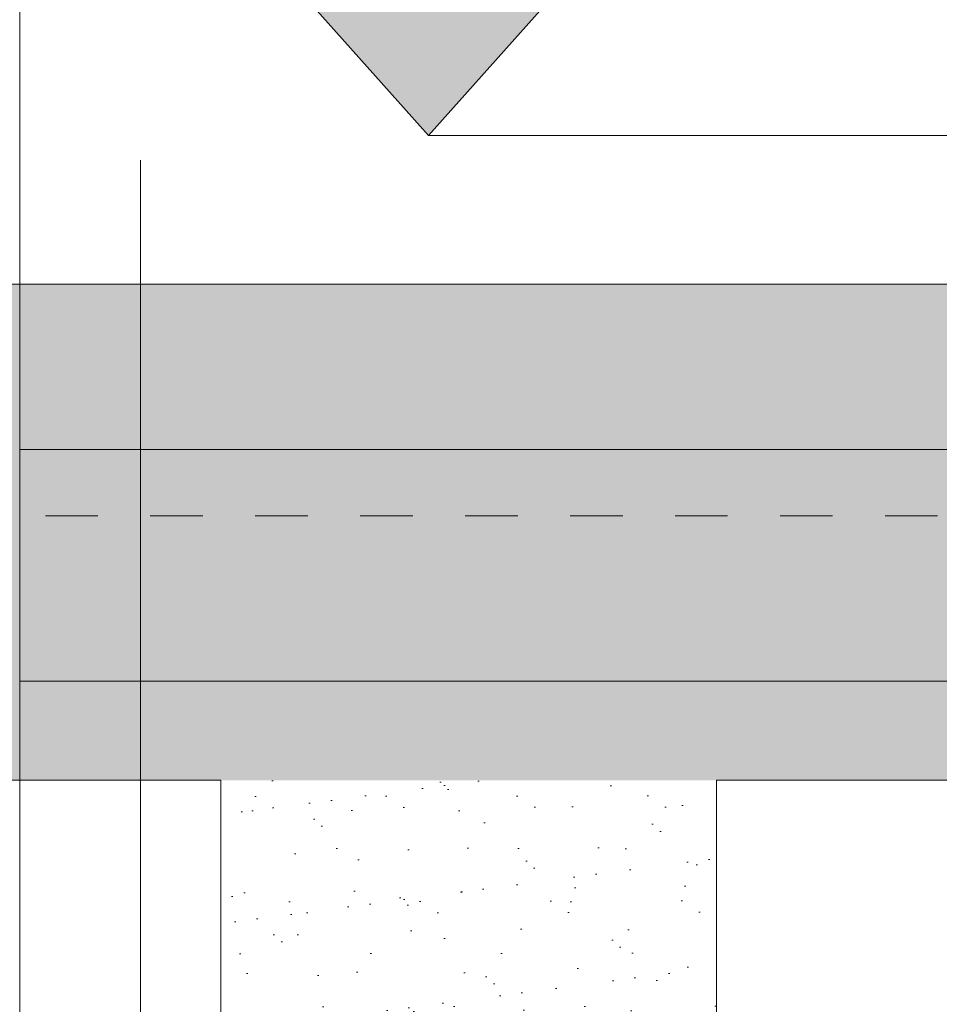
# Model space of a CAD drawing. Header units: millimetres. Extents: x 402 to 79005, y -7782 to 89952.
# Tile 269 of 423: x 39907 to 39962, y 23823 to 23882. Entities that reach past the tile are written whole.
import ezdxf

# ---------------------------------------------------------------- set-up
doc = ezdxf.new("R2010")
doc.units = ezdxf.units.MM
doc.header["$LTSCALE"] = 10
for name, pattern in [('AM_ISO02W050', [7.5, 6, -1.5]), ('DASHED', [19.05, 12.7, -6.35]), ('Kreska', [6.35, 3.175, -3.175])]:
    doc.linetypes.add(name, pattern=pattern)
doc.layers.get('0').update_dxf_attribs({"lineweight": 0})
for name, color, linetype, lineweight in [('0_A_WYMIAROWANIE', 1, 'Continuous', 5), ('0_PROJ WYBURZENIA', 1, 'Continuous', 0), ('AM_0', 7, 'Continuous', 50), ('LDCar-AM_3', 6, 'AM_ISO02W050', 25), ('LDGuides-AM_0', 7, 'Continuous', 50), ('LDShaft-AM_0', 7, 'Continuous', 50), ('S-BEAM-HDLN', 1, 'Kreska', 18)]:
    doc.layers.add(name, color=color, linetype=linetype, lineweight=lineweight)
pattern_1 = [(37.5, (13757.4565, -24185.03), (-0.16000313, 4.89413237), [0, -3.8608, 0, -4.318, 0, -4.1275]), (7.5, (13757.4565, -24185.03), (4.4952328, 7.168251), [0, -2.0828, 0, -3.4798, 0, -1.3335]), (327.5, (13754.3323, -24185.03), (7.9099237, 0.01437185), [0, -1.27, 0, -4.572, 0, -5.969]), (317.5, (13754.332, -24185.03), (7.6355645, 2.2292932), [0, -0.635, 0, -2.9972, 0, -3.429])]

# ---------------------------------------------------------------- blocks, each defined once
blk = doc.blocks.new('zw$16F3')
at = {"layer": 'AM_0', "lineweight": 0}
for p, q in [((265.532, 10), (190.832, 10)), ((190.832, -4), (265.532, -4))]:
    blk.add_line(p, q, dxfattribs=at)
at = {"layer": 'LDCar-AM_3', "lineweight": 0}
blk.add_line((198.132, -107.5), (198.132, 107.5), dxfattribs=at)
at = {"layer": 'LDGuides-AM_0', "lineweight": 0}
blk.add_line((190.832, -52.75), (190.832, 119.75), dxfattribs=at)
at = {"layer": 'LDShaft-AM_0', "lineweight": 0}
for p, q in [((190.832, 10), (265.532, 10)), ((265.532, -4), (190.832, -4))]:
    blk.add_line(p, q, dxfattribs=at)
blk = doc.blocks.new('zw$D6CE')
at = {"layer": 'S-BEAM-HDLN'}
blk.add_line((2365.39, -16199.23), (-284.61, -16199.23), dxfattribs=at)

msp = doc.modelspace()

# ---------------------------------------------------------------- hatches: boundary and pattern name
at = {"lineweight": 9}
msp.add_hatch(color=256, dxfattribs=at).paths.add_polyline_path([(39920.92, 23887.243), (39931.475, 23875.423), (39942.03, 23887.243)])
at = {"layer": '0_PROJ WYBURZENIA', "ltscale": 5}
h = msp.add_hatch(dxfattribs=at)
h.set_pattern_fill('AR-SAND', color=256, scale=0.1, style=0)
h.set_pattern_definition(pattern_1)
h.paths.add_polyline_path([(39689.914, 23866.423), (40003.568, 23866.423), (40003.568, 23836.423), (39689.914, 23836.423)])
h = msp.add_hatch(dxfattribs=at)
h.set_pattern_fill('AR-SAND', color=256, scale=0.1, style=0)
h.set_pattern_definition(pattern_1)
h.paths.add_polyline_path([(39918.914, 23836.423), (39948.914, 23836.423), (39948.914, 23789.423), (39918.914, 23789.423)])

# ---------------------------------------------------------------- linework, layer by layer
for p in [(39920.92, 23887.243), (39942.03, 23887.243)]:
    msp.add_line(p, (39931.475, 23875.423))
msp.add_lwpolyline([(39931.475, 23875.423), (39986.112, 23875.423)])
at = {"layer": '0_PROJ WYBURZENIA', "linetype": 'DASHED'}
for points in [[(39918.914, 23836.423), (39689.914, 23836.423), (39689.914, 23866.423), (40003.568, 23866.423), (40003.568, 23836.423), (39948.914, 23836.423)], [(39948.914, 23836.423), (39948.914, 23789.423), (39918.914, 23789.423), (39918.914, 23836.423)]]:
    msp.add_lwpolyline(points, dxfattribs=at)

# ---------------------------------------------------------------- block references
at = {"lineweight": 9, "xscale": 0.1, "yscale": 0.1, "zscale": 0.1}
msp.add_blockref('zw$D6CE', (39744.791, 25472.346), dxfattribs=at)
at = {"layer": '0_A_WYMIAROWANIE', "color": 1, "lineweight": 9}
msp.add_blockref('zw$16F3', (39715.919, 23846.423), dxfattribs=at)

doc.saveas('drawing.dxf')
